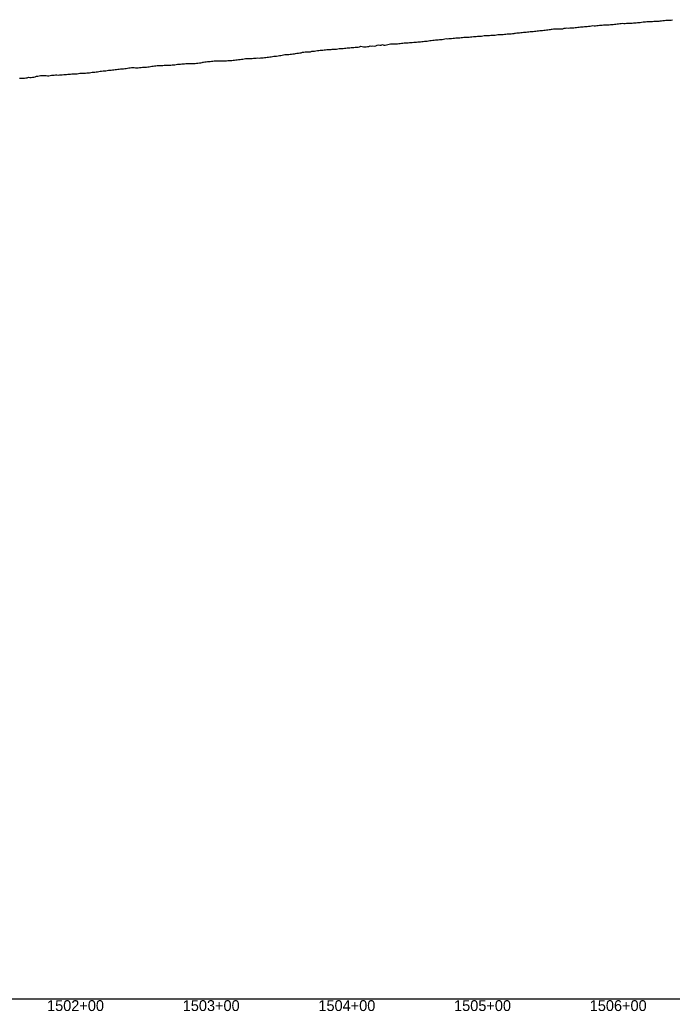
# Model space of a CAD drawing. Extents: x -3793 to 50787, y -1075 to 6138.
# Drawn here: x 37538 to 38019, y 991 to 1722 of the extents above; entities that cross this region are included whole.
import ezdxf

# ---------------------------------------------------------------- set-up
doc = ezdxf.new("R2010")
doc.units = 0
for name, color, linetype in [('RD_DDB_Profile_EX', 7, 'Continuous'), ('RD_DDB_StaTX', 7, 'Continuous'), ('RD_GPK_Profile_Cell', 7, 'Continuous')]:
    doc.layers.add(name, color=color, linetype=linetype)

msp = doc.modelspace()

# ---------------------------------------------------------------- linework, layer by layer
at = {"layer": 'RD_DDB_Profile_EX'}
for points in [[(37897.583021, 1711.36203), (37898.585631, 1711.40912), (37899.588218, 1711.457605), (37900.580905, 1711.503745), (37901.583515, 1711.6009), (37901.914472, 1711.649515), (37902.586729, 1711.75144), (37903.164965, 1711.8103), (37903.590193, 1711.85365), (37904.583964, 1712.105745), (37905.590181, 1712.162175), (37906.593613, 1712.21412), (37907.587361, 1712.31633), (37908.590769, 1712.41862), (37909.594198, 1712.5229), (37910.588045, 1712.674715), (37911.591372, 1712.72566), (37912.594767, 1712.87698), (37913.591405, 1712.935085), (37914.594838, 1713.035495), (37915.598105, 1713.13574), (37916.689074, 1713.25169), (37917.595385, 1713.342665), (37918.598552, 1713.443425), (37919.592419, 1713.54678), (37920.595777, 1713.69528), (37921.601803, 1713.80179), (37922.595473, 1713.90783), (37923.598827, 1713.91089), (37924.60218, 1714.06269), (37925.59585, 1714.2124), (37926.599204, 1714.408425), (37927.602557, 1714.41585), (37928.596521, 1714.51366), (37929.602283, 1714.62231), (37930.213184, 1714.745105), (37930.605512, 1714.817055), (37931.599437, 1715.158585), (37932.602379, 1715.214985), (37933.605655, 1715.117985), (37934.599603, 1715.069755), (37935.602885, 1715.02847), (37936.605799, 1715.03367), (37937.602455, 1715.141625), (37938.605735, 1715.18689), (37939.608492, 1715.575535), (37940.602494, 1715.596505), (37941.605773, 1715.743615), (37942.609052, 1715.701645), (37943.737293, 1715.75401), (37944.605863, 1715.748235), (37945.609068, 1715.749405), (37946.605245, 1715.807365), (37947.608449, 1716.058555), (37948.611514, 1716.017015), (37949.605523, 1716.30881), (37950.608235, 1716.31512), (37951.611437, 1716.461165), (37952.605464, 1716.56029), (37953.608158, 1716.6588), (37954.613987, 1716.75513), (37955.60789, 1716.814885), (37956.611095, 1716.86316), (37957.613721, 1716.964195), (37958.607563, 1717.024045), (37959.608068, 1717.31284), (37960.608566, 1717.44925), (37961.611007, 1717.366515), (37962.611515, 1717.416535), (37963.605492, 1717.476285), (37964.605832, 1717.4731), (37965.605813, 1717.7045), (37966.608943, 1717.73697), (37967.609294, 1717.81798), (37968.603244, 1717.961805), (37969.603723, 1718.056485), (37970.785511, 1718.0815), (37971.60665, 1717.969225), (37972.607059, 1717.975495), (37973.600774, 1718.212195), (37974.600708, 1718.256615), (37975.601106, 1718.308025), (37976.604038, 1718.50628), (37977.604433, 1718.55078), (37978.597814, 1718.697625), (37979.59808, 1718.8422), (37980.598464, 1718.987085), (37981.601526, 1719.13347), (37982.601388, 1719.18056), (37983.59517, 1719.13384), (37984.595524, 1719.082935), (37985.595709, 1719.18156), (37986.59832, 1719.18204), (37987.598625, 1719.23817), (37988.592195, 1719.23918), (37989.592482, 1719.337355), (37990.592422, 1719.483645), (37991.595313, 1719.635765), (37992.595602, 1719.63863), (37993.598591, 1719.73584), (37994.589103, 1719.82922)], [(37994.589103, 1719.82922), (37995.58938, 1719.82846), (37996.592369, 1720.077465), (37997.83373, 1720.17206), (37998.595205, 1720.173755), (37999.586006, 1720.36605), (38000.586115, 1720.41064), (38001.589032, 1720.41221), (38002.588971, 1720.460725), (38003.591818, 1720.50715), (38004.582557, 1720.551575), (38005.582661, 1720.646655), (38006.585367, 1720.70017), (38007.585545, 1720.698255), (38008.585556, 1720.70047), (38009.576385, 1720.74684), (38010.40673, 1720.938805), (38011.403941, 1721.07975), (38012.401058, 1721.171705), (38013.398154, 1721.262985), (38014.395205, 1721.45404), (38014.875471, 1721.45), (38015.394463, 1721.4546), (38016.396516, 1721.459385), (38017.397779, 1721.518915), (38018.399048, 1721.57926), (38019.400185, 1721.738195)], [(37800.629076, 1702.641165), (37801.630318, 1703.151495), (37802.630538, 1703.39892), (37803.630761, 1703.17848), (37804.630988, 1703.13932), (37805.631218, 1703.519875), (37806.631452, 1703.01882), (37807.631607, 1703.077485), (37808.631128, 1703.32504), (37809.631375, 1703.52257), (37810.631627, 1703.823555), (37811.631882, 1704.012765), (37812.632141, 1704.0408), (37813.632309, 1704.13792), (37814.632574, 1704.142565), (37815.632842, 1704.109765), (37816.632265, 1704.13162), (37817.632525, 1704.186765), (37818.632789, 1704.374205), (37819.63295, 1704.47493), (37820.63322, 1704.5659), (37821.633492, 1704.662325), (37822.02031, 1704.664505), (37822.633781, 1704.69137), (37823.634082, 1704.66828), (37824.633412, 1704.818645), (37825.633586, 1704.95941), (37826.633881, 1704.9644), (37827.634179, 1705.129685), (37828.63448, 1705.24527), (37829.634786, 1705.250535), (37830.635095, 1705.338135), (37831.635408, 1705.427435), (37832.634491, 1705.522265), (37833.634793, 1705.616285), (37834.6351, 1705.76569), (37835.635412, 1705.87653), (37836.635747, 1705.93778), (37837.636085, 1706.04322), (37838.636285, 1706.09319), (37839.636629, 1706.31787), (37840.63589, 1706.478345), (37841.628706, 1706.571995), (37842.632275, 1706.645045), (37843.633624, 1706.82919), (37844.628459, 1706.87671), (37845.631906, 1706.91938), (37846.62668, 1706.96082), (37847.62811, 1707.26799), (37848.622854, 1707.287555), (37849.068528, 1707.26171), (37849.626445, 1707.256605), (37850.629018, 1707.56725), (37851.622677, 1707.608215), (37852.626291, 1707.850965), (37853.620943, 1707.838175), (37854.622539, 1707.920455), (37855.617053, 1707.89638), (37856.620664, 1708.024925), (37857.623394, 1708.23088), (37858.616903, 1708.322415), (37859.620526, 1708.431865), (37860.61504, 1708.46473), (37861.617853, 1708.50273), (37862.611265, 1708.55258), (37863.614905, 1708.69874), (37864.617815, 1708.75569), (37865.61218, 1708.93625), (37866.614761, 1708.893535), (37867.609159, 1708.93781), (37868.612151, 1709.06614), (37869.606509, 1709.05735), (37870.609084, 1709.1664), (37871.61215, 1709.254805), (37872.60646, 1709.38705), (37873.610128, 1709.520785), (37874.603292, 1709.51689), (37875.606381, 1709.599185), (37876.116747, 1709.62062), (37876.600612, 1709.638915), (37877.604299, 1709.636495), (37878.606452, 1709.701515), (37879.600647, 1709.82996), (37880.604347, 1710.12641), (37881.598478, 1710.166055), (37882.600711, 1710.1631), (37883.594813, 1710.15635), (37884.598507, 1710.19853), (37885.601892, 1710.336545), (37886.594825, 1710.43297), (37887.598535, 1710.431635), (37888.592527, 1710.47489), (37889.640856, 1710.765895), (37890.58889, 1710.855345), (37891.592617, 1710.89735), (37892.586406, 1710.94288), (37893.590145, 1710.885705), (37894.59276, 1710.98244), (37895.586628, 1711.123195), (37896.58917, 1711.270545), (37897.583021, 1711.36203)], [(37701.634163, 1692.688815), (37702.635334, 1692.786395), (37703.636388, 1693.03285), (37704.637553, 1693.131215), (37705.63873, 1693.23006), (37706.639908, 1693.27834), (37707.631227, 1693.325985), (37708.6324, 1693.32512), (37709.633572, 1693.32373), (37710.634736, 1693.374155), (37711.635909, 1693.470815), (37712.637022, 1693.568325), (37713.827436, 1693.64803), (37714.629498, 1693.566135), (37715.629557, 1693.66964), (37716.630749, 1693.71687), (37717.631936, 1693.81554), (37718.633129, 1693.91413), (37719.634322, 1694.0144), (37720.635512, 1694.21168), (37721.626791, 1694.25879), (37722.627959, 1694.406745), (37723.629151, 1694.554945), (37724.630345, 1694.653285), (37725.630397, 1694.956235), (37726.631588, 1695.05513), (37727.631646, 1695.05893), (37728.632859, 1695.157515), (37729.632929, 1695.36132), (37730.634143, 1695.460045), (37731.634173, 1695.762705), (37732.625486, 1696.0101), (37733.625561, 1696.064085), (37734.62564, 1696.168425), (37735.626846, 1696.266655), (37736.626925, 1696.27082), (37737.628137, 1696.319945), (37738.62821, 1696.52558), (37739.629422, 1696.6235), (37740.875655, 1696.788045), (37741.630639, 1696.9742), (37742.63073, 1697.076535), (37743.631965, 1697.178945), (37744.632046, 1697.3809), (37745.623443, 1697.478285), (37746.623551, 1697.78078), (37747.624769, 1697.87999), (37748.624878, 1698.035975), (37749.626109, 1698.08507), (37750.626087, 1698.138145), (37751.626172, 1698.142625), (37752.627406, 1698.19316), (37753.627508, 1698.691535), (37754.628729, 1698.74007), (37755.628852, 1698.744505), (37756.630106, 1698.993105), (37757.630212, 1699.09587), (37758.631466, 1699.193545), (37759.621653, 1699.34443), (37760.622886, 1699.34681), (37761.623014, 1699.44924), (37762.624268, 1699.547725), (37763.6244, 1699.602075), (37764.625629, 1699.75164), (37765.625762, 1699.806115), (37766.627015, 1699.85558), (37767.923873, 1699.9713), (37768.628186, 1700.00627), (37769.628331, 1700.11724), (37770.628448, 1700.17127), (37771.629723, 1700.169645), (37772.629873, 1700.3221), (37773.621481, 1700.567075), (37774.621648, 1700.620615), (37775.622921, 1700.578945), (37776.622757, 1700.58453), (37777.624032, 1700.779695), (37778.62419, 1700.93193), (37779.625464, 1701.0832), (37780.625625, 1701.137), (37781.626903, 1701.1351), (37782.627087, 1701.242495), (37783.627234, 1701.29675), (37784.627053, 1701.39896), (37785.627231, 1701.501025), (37786.627413, 1701.55898), (37787.627599, 1701.61513), (37788.627788, 1701.71925), (37789.627928, 1702.25109), (37790.628122, 1702.11141), (37791.62832, 1701.941325), (37792.62803, 1701.950595), (37793.628219, 1701.91273), (37794.628412, 1701.96482), (37794.972091, 1702.03523), (37795.62856, 1702.14833), (37796.628778, 1702.46094), (37797.629001, 1702.42115), (37798.629226, 1702.481655), (37799.629456, 1702.439445), (37800.629076, 1702.641165)], [(37605.656117, 1684.746395), (37606.656028, 1684.79721), (37607.657019, 1684.9382), (37608.656976, 1685.13469), (37609.656886, 1685.183335), (37610.656797, 1685.29455), (37611.656755, 1685.395195), (37612.656666, 1685.491725), (37613.657656, 1685.58699), (37614.657613, 1685.68759), (37615.657524, 1685.83203), (37616.657435, 1685.8806), (37617.648937, 1686.03177), (37618.648851, 1686.278355), (37619.158672, 1686.353485), (37619.649884, 1686.421965), (37620.649415, 1686.522765), (37621.650425, 1686.524635), (37622.650398, 1686.477355), (37623.650326, 1686.38426), (37624.651336, 1686.387705), (37625.651309, 1686.434645), (37626.65232, 1686.52836), (37627.652248, 1686.631225), (37628.653303, 1686.73056), (37629.653232, 1686.925845), (37630.65316, 1686.93635), (37631.654215, 1686.9392), (37632.682781, 1687.136), (37633.655175, 1687.189595), (37634.655162, 1687.33524), (37635.64661, 1687.62513), (37636.646561, 1687.63356), (37637.646553, 1687.779175), (37638.64726, 1687.87141), (37639.647247, 1688.016965), (37640.648319, 1688.02193), (37641.648306, 1688.119385), (37642.649377, 1688.06895), (37643.649364, 1688.08567), (37644.649351, 1688.236875), (37645.650078, 1688.280715), (37646.20689, 1688.281435), (37646.650029, 1688.2891), (37647.651126, 1688.33484), (37648.651127, 1688.38286), (37649.651128, 1688.387785), (37650.652223, 1688.492105), (37651.652225, 1688.49543), (37652.652984, 1688.542655), (37653.64338, 1688.69534), (37654.644472, 1688.980975), (37655.644474, 1689.080735), (37656.644478, 1689.135565), (37657.645568, 1689.229755), (37658.645571, 1689.33116), (37659.730999, 1689.38819), (37660.64631, 1689.438895), (37661.647427, 1689.539785), (37662.647443, 1689.539995), (37663.647461, 1689.443535), (37664.648576, 1689.454325), (37665.648593, 1689.50985), (37666.64938, 1689.59541), (37667.649392, 1689.649055), (37668.650514, 1689.70297), (37669.650526, 1689.85177), (37670.65054, 1689.950425), (37671.642048, 1690.15043), (37672.643122, 1690.29467), (37673.255109, 1690.41533), (37673.643931, 1690.492135), (37674.64507, 1690.67762), (37675.646209, 1690.81967), (37676.647347, 1690.97214), (37677.648486, 1691.018755), (37678.639955, 1691.114895), (37679.641086, 1691.17218), (37680.641964, 1691.31362), (37681.641986, 1691.459025), (37682.643124, 1691.508515), (37683.644262, 1691.60423), (37684.6454, 1691.60249), (37685.6368, 1691.60261), (37686.779218, 1691.55712), (37687.638865, 1691.55555), (37688.640022, 1691.557875), (37689.641179, 1691.556925), (37690.642336, 1691.6088), (37691.643493, 1691.706675), (37692.634887, 1691.752075), (37693.636037, 1691.75002), (37694.637025, 1691.853645), (37695.638165, 1691.90065), (37696.639322, 1691.998385), (37697.64048, 1692.192575), (37698.64049, 1692.34686), (37699.63185, 1692.44539), (37700.303327, 1692.544495), (37700.633007, 1692.59123), (37701.634163, 1692.688815)], [(37538.014017, 1678.656985), (37538.675139, 1678.687875), (37539.673875, 1678.691245), (37540.673703, 1678.746985), (37541.673532, 1678.84463), (37542.672271, 1678.9544), (37543.672099, 1679.04988), (37544.670841, 1679.379745), (37545.670669, 1679.333775), (37546.670546, 1679.285495), (37547.669292, 1679.403935), (37548.66912, 1679.499195), (37549.66787, 1679.602515), (37550.667698, 1680.129485), (37551.666453, 1680.191465), (37552.666296, 1680.477325), (37553.66614, 1680.624915), (37554.664912, 1680.725005), (37555.664756, 1680.632195), (37556.663532, 1680.63734), (37557.663375, 1680.592255), (37558.664286, 1680.551275), (37559.664183, 1680.55102), (37560.664027, 1680.73892), (37561.66387, 1680.841245), (37562.663713, 1680.98157), (37563.663556, 1681.048285), (37564.664469, 1681.13565), (37565.062235, 1681.11573), (37565.664323, 1681.088), (37566.664182, 1681.042755), (37567.664042, 1681.19055), (37568.663902, 1681.195315), (37569.663762, 1681.29311), (37570.664745, 1681.3966), (37571.664605, 1681.446725), (37572.664465, 1681.55136), (37573.664375, 1681.65132), (37574.664235, 1681.701455), (37575.664095, 1681.79256), (37576.665077, 1681.88488), (37577.664936, 1681.89807), (37578.664364, 1681.9482), (37579.664289, 1681.94839), (37580.664164, 1681.99875), (37581.66409, 1682.20334), (37582.665052, 1682.30419), (37583.664927, 1682.352445), (37584.664851, 1682.454795), (37585.664727, 1682.411625), (37586.664602, 1682.416345), (37587.655014, 1682.66167), (37588.655961, 1682.70791), (37589.655838, 1682.75832), (37590.655762, 1682.86064), (37591.65564, 1683.05268), (37592.110453, 1683.0756), (37592.655526, 1683.10952), (37593.655469, 1683.20789), (37594.656432, 1683.35241), (37595.656327, 1683.450995), (37596.656269, 1683.695245), (37597.656164, 1683.889585), (37598.656059, 1683.988045), (37599.655583, 1684.1321), (37600.655476, 1684.19531), (37601.656451, 1684.24229), (37602.65639, 1684.434475), (37603.656283, 1684.535), (37604.656176, 1684.585525), (37605.656117, 1684.746395)]]:
    msp.add_lwpolyline(points, dxfattribs=at)
at = {"layer": 'RD_GPK_Profile_Cell'}
msp.add_line((1000, 1000), (46600, 1000), dxfattribs=at)

# ---------------------------------------------------------------- texts
at = {"layer": 'RD_DDB_StaTX'}
for s, p in [('1502+00', (37558.415471, 991)), ('1503+00', (37658.415471, 991)), ('1504+00', (37758.415471, 991)), ('1505+00', (37858.415471, 991)), ('1506+00', (37958.415471, 991))]:
    msp.add_text(s, height=8, dxfattribs=at).set_placement(p)

doc.saveas('drawing.dxf')
